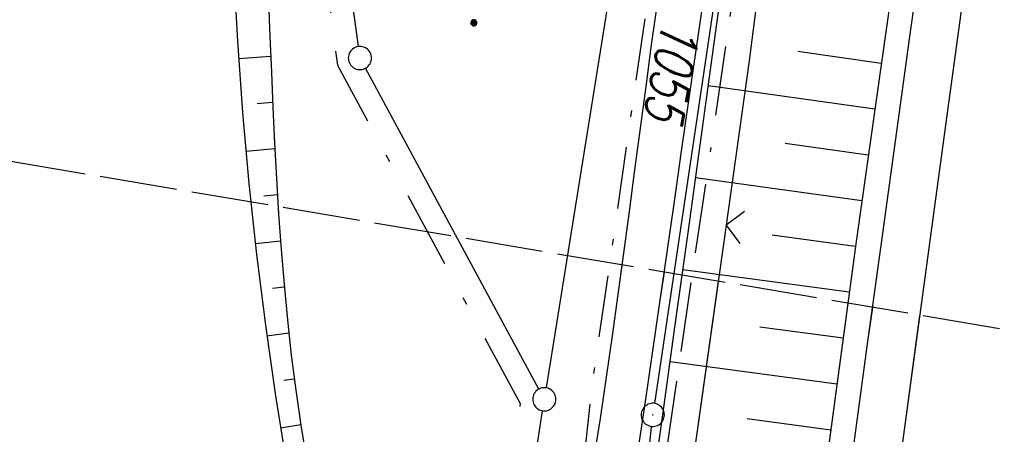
# Model space of a CAD drawing. Extents: x 510526 to 513920, y 467229 to 478797.
# Tile 284 of 467: x 511928 to 511991, y 474647 to 474674. Entities that reach past the tile are written whole.
import ezdxf

# ---------------------------------------------------------------- set-up
doc = ezdxf.new("R2010")
doc.units = 0
doc.header["$LTSCALE"] = 10
doc.header["$MEASUREMENT"] = 0
for name, pattern in [('ACAD_ISO16W100', [73, 15, -6.5, 15, -6.5, 15, -7, 1, -7]), ('LT00', [0]), ('LT08', [0.42, 0.2, -0.1, 0.02, -0.1]), ('LT14', [0.6, 0.5, -0.1])]:
    doc.linetypes.add(name, pattern=pattern)
doc.layers.get('0').update_dxf_attribs({"linetype": 'LT00'})
doc.layers.add('-BLATT_91-RAND', color=7, linetype='LT14', plot=False)
for name, color, linetype in [('BAB-KABEL', 220, 'ACAD_ISO16W100'), ('DFK_AB_L', 21, 'LT00'), ('DFK_AB_P', 7, 'LT00'), ('DFK_FLUR_NR', 250, 'LT00'), ('DFK_GZPKT', 250, 'LT00'), ('DFK_KATASTER', 250, 'LT00'), ('DFK_NUTZUNG', 250, 'LT00'), ('GEMEINDEGRENZE', 3, 'LT08'), ('STROM_UNTER', 80, 'LT08'), ('V90_AFBR_BAB', 250, 'LT00'), ('V90_BOESCH', 250, 'LT00'), ('V90_BOSCHUNG', 250, 'LT00'), ('V90_LD_MARK', 250, 'LT00'), ('V90_ZAUN', 40, 'LT00'), ('V91_AFBR_BAB', 250, 'LT00'), ('V91_BOESCH', 250, 'LT00'), ('V91_BOSCHUNG', 250, 'LT00'), ('V91_LD_MARK', 2, 'LT00'), ('V91_ZAUN', 40, 'LT00')]:
    doc.layers.add(name, color=color, linetype=linetype)
doc.styles.get("Standard").update_dxf_attribs({"font": 'romans.shx'})

# ---------------------------------------------------------------- blocks, each defined once
blk = doc.blocks.new('SYMB7010')
at = {"color": 0, "linetype": 'ByBlock'}
for points in [[(-0.031408, 0.499213), (-0.093728, 0.49134), (-0.15457, 0.475719), (-0.212975, 0.452595), (-0.268021, 0.422333), (-0.31884, 0.385411), (-0.36463, 0.342411), (-0.40467, 0.29401), (-0.438329, 0.240973), (-0.465074, 0.184136), (-0.484486, 0.124395), (-0.496256, 0.062692), (-0.5002, 0)], [(0.5002, 0), (0.496256, 0.062692), (0.484485, 0.124395), (0.465074, 0.184136), (0.438329, 0.240973), (0.40467, 0.29401), (0.36463, 0.342411), (0.31884, 0.385411), (0.268021, 0.422333), (0.212975, 0.452595), (0.15457, 0.475719), (0.093728, 0.49134), (0.031408, 0.499213), (-0.031408, 0.499213)], [(-0.5002, 0), (-0.496256, -0.062692), (-0.484486, -0.124395), (-0.465075, -0.184136), (-0.438329, -0.240973), (-0.404671, -0.29401), (-0.36463, -0.342411), (-0.31884, -0.385411), (-0.268021, -0.422333), (-0.212975, -0.452595), (-0.154571, -0.475719), (-0.093728, -0.49134), (-0.031408, -0.499213), (0.031408, -0.499213)], [(0.031408, -0.499213), (0.093728, -0.491341), (0.15457, -0.475719), (0.212975, -0.452595), (0.268021, -0.422333), (0.31884, -0.385411), (0.36463, -0.342411), (0.404671, -0.294011), (0.438329, -0.240974), (0.465075, -0.184136), (0.484486, -0.124395), (0.496256, -0.062692), (0.500201, 0)]]:
    blk.add_lwpolyline(points, dxfattribs=at)
blk = doc.blocks.new('SYMB0003')
at = {"color": 0, "linetype": 'ByBlock'}
for p, q in [((-0.015712, 0), (0.010166, 0.012015)), ((0, -0.021257), (-0.015712, 0)), ((0.010166, 0.012015), (0, -0.021257))]:
    blk.add_line(p, q, dxfattribs=at)
for points in [[(-0.031395, 0.499013), (-0.093691, 0.491144), (-0.154509, 0.475528), (-0.21289, 0.452414), (-0.267913, 0.422164), (-0.318712, 0.385257), (-0.364484, 0.342274), (-0.404509, 0.293893), (-0.438154, 0.240877), (-0.464888, 0.184062), (-0.484292, 0.124345), (-0.496058, 0.062667), (-0.5, 0)], [(0.5, 0), (0.496057, 0.062667), (0.484292, 0.124345), (0.464888, 0.184062), (0.438153, 0.240877), (0.404509, 0.293893), (0.364484, 0.342274), (0.318712, 0.385257), (0.267913, 0.422164), (0.21289, 0.452414), (0.154509, 0.475528), (0.093691, 0.491144), (0.031395, 0.499013), (-0.031395, 0.499013)], [(-0.5, 0), (-0.496058, -0.062667), (-0.484292, -0.124345), (-0.464888, -0.184062), (-0.438154, -0.240877), (-0.404509, -0.293893), (-0.364485, -0.342274), (-0.318712, -0.385257), (-0.267914, -0.422164), (-0.21289, -0.452414), (-0.154509, -0.475529), (-0.093691, -0.491144), (-0.031395, -0.499014), (0.031395, -0.499014)], [(0.031395, -0.499014), (0.093691, -0.491144), (0.154509, -0.475529), (0.21289, -0.452414), (0.267914, -0.422164), (0.318712, -0.385257), (0.364485, -0.342274), (0.404509, -0.293893), (0.438154, -0.240877), (0.464889, -0.184062), (0.484292, -0.124345), (0.496058, -0.062667), (0.5, 0)]]:
    blk.add_lwpolyline(points, dxfattribs=at)
blk = doc.blocks.new('SYMB0024')
at = {"color": 0, "linetype": 'ByBlock'}
for p, q in [((-0.5, 0.5), (0, 0)), ((0, 0), (0.5, 0.5))]:
    blk.add_line(p, q, dxfattribs=at)
blk = doc.blocks.new('SYMB7111')
at = {"color": 0, "linetype": 'ByBlock'}
for p, q in [((-0.13, 0.202919), (-0.13, 0.177081)), ((-0.125, 0.172895), (-0.125, 0.207105)), ((-0.12, 0.209164), (-0.12, 0.170836)), ((-0.115, 0.170204), (-0.115, 0.209796)), ((-0.11, 0.209164), (-0.11, 0.170836)), ((-0.105, 0.172895), (-0.105, 0.207105)), ((-0.1, 0.202919), (-0.1, 0.177081)), ((0.1, 0.202919), (0.1, 0.177081)), ((0.105, 0.172895), (0.105, 0.207105)), ((0.11, 0.209164), (0.11, 0.170836)), ((0.115, 0.170204), (0.115, 0.209796)), ((0.12, 0.209164), (0.12, 0.170836)), ((0.125, 0.172895), (0.125, 0.207105)), ((0.13, 0.202919), (0.13, 0.177081)), ((-0.095, 0.189874), (-0.095, 0.190146)), ((0.135, 0.189874), (0.135, 0.190146)), ((-0.515, -0.177081), (-0.515, -0.202919)), ((-0.51, -0.207105), (-0.51, -0.172895)), ((-0.505, -0.170836), (-0.505, -0.209164)), ((-0.5, -0.209796), (-0.5, -0.170204)), ((-0.495, -0.170836), (-0.495, -0.209164)), ((-0.49, -0.207105), (-0.49, -0.172895)), ((-0.485, -0.177081), (-0.485, -0.202919)), ((-0.48, -0.190126), (-0.48, -0.189854)), ((-0.285, -0.177081), (-0.285, -0.202919)), ((-0.28, -0.207105), (-0.28, -0.172895)), ((-0.275, -0.170836), (-0.275, -0.209164)), ((-0.27, -0.209796), (-0.27, -0.170204)), ((-0.265, -0.170836), (-0.265, -0.209164)), ((-0.26, -0.207105), (-0.26, -0.172895)), ((-0.255, -0.177081), (-0.255, -0.202919)), ((-0.25, -0.190126), (-0.25, -0.189854)), ((0.255, -0.177081), (0.255, -0.202919)), ((0.26, -0.207105), (0.26, -0.172895)), ((0.265, -0.170836), (0.265, -0.209164)), ((0.27, -0.209796), (0.27, -0.170204)), ((0.275, -0.170836), (0.275, -0.209164)), ((0.28, -0.207105), (0.28, -0.172895)), ((0.285, -0.177081), (0.285, -0.202919)), ((0.29, -0.190126), (0.29, -0.189854)), ((0.485, -0.177081), (0.485, -0.202919)), ((0.49, -0.207105), (0.49, -0.172895)), ((0.495, -0.170836), (0.495, -0.209164)), ((0.5, -0.209796), (0.5, -0.170204)), ((0.505, -0.170836), (0.505, -0.209164)), ((0.51, -0.207105), (0.51, -0.172895)), ((0.515, -0.177081), (0.515, -0.202919)), ((0.52, -0.190126), (0.52, -0.189854))]:
    blk.add_line(p, q, dxfattribs=at)
for points in [[(-0.095, 0.19), (-0.096981, 0.198678), (-0.10253, 0.205637), (-0.11055, 0.209499), (-0.11945, 0.209499), (-0.12747, 0.205637), (-0.133019, 0.198678), (-0.135, 0.19), (-0.133019, 0.181322), (-0.12747, 0.174363), (-0.11945, 0.170501), (-0.11055, 0.170501), (-0.10253, 0.174363), (-0.096981, 0.181322), (-0.095, 0.19)], [(0.135, 0.19), (0.133019, 0.198678), (0.12747, 0.205637), (0.11945, 0.209499), (0.11055, 0.209499), (0.10253, 0.205637), (0.096981, 0.198678), (0.095, 0.19), (0.096981, 0.181322), (0.10253, 0.174363), (0.11055, 0.170501), (0.11945, 0.170501), (0.12747, 0.174363), (0.133019, 0.181322), (0.135, 0.19)], [(-0.48, -0.19), (-0.481981, -0.181322), (-0.48753, -0.174363), (-0.49555, -0.170501), (-0.50445, -0.170501), (-0.51247, -0.174363), (-0.518019, -0.181322), (-0.52, -0.19), (-0.518019, -0.198678), (-0.51247, -0.205637), (-0.50445, -0.209499), (-0.49555, -0.209499), (-0.48753, -0.205637), (-0.481981, -0.198678), (-0.48, -0.19)], [(-0.25, -0.19), (-0.251981, -0.181322), (-0.25753, -0.174363), (-0.26555, -0.170501), (-0.27445, -0.170501), (-0.28247, -0.174363), (-0.288019, -0.181322), (-0.29, -0.19), (-0.288019, -0.198678), (-0.28247, -0.205637), (-0.27445, -0.209499), (-0.26555, -0.209499), (-0.25753, -0.205637), (-0.251981, -0.198678), (-0.25, -0.19)], [(0.29, -0.19), (0.288019, -0.181322), (0.28247, -0.174363), (0.27445, -0.170501), (0.26555, -0.170501), (0.25753, -0.174363), (0.251981, -0.181322), (0.25, -0.19), (0.251981, -0.198678), (0.25753, -0.205637), (0.26555, -0.209499), (0.27445, -0.209499), (0.28247, -0.205637), (0.288019, -0.198678), (0.29, -0.19)], [(0.52, -0.19), (0.518019, -0.181322), (0.51247, -0.174363), (0.50445, -0.170501), (0.49555, -0.170501), (0.48753, -0.174363), (0.481981, -0.181322), (0.48, -0.19), (0.481981, -0.198678), (0.48753, -0.205637), (0.49555, -0.209499), (0.50445, -0.209499), (0.51247, -0.205637), (0.518019, -0.198678), (0.52, -0.19)]]:
    blk.add_lwpolyline(points, dxfattribs=at)

msp = doc.modelspace()

# ---------------------------------------------------------------- linework, layer by layer
at = {"layer": '-BLATT_91-RAND'}
msp.add_lwpolyline([(511838.11, 474679.993), (511714.548, 473950.382), (511997.519, 473902.46), (512121.081, 474632.071), (511838.11, 474679.993)], dxfattribs=at)
at = {"layer": 'BAB-KABEL', "ltscale": 0.03, "flags": 128}
msp.add_lwpolyline([(513339.839, 477816.319), (513312.266, 477774.649), (513284.672, 477732.996), (513252.5, 477694.412), (513223.881, 477653.496), (513195.795, 477612.121), (513167.629, 477570.875), (513139.88, 477529.298), (513111.793, 477487.916), (513083.807, 477446.454), (513055.844, 477404.978), (513022.492, 477355.034), (513000.515, 477321.52), (512973.122, 477279.62), (512945.422, 477237.871), (512917.575, 477196.217), (512879.155, 477137.499), (512858.339, 477103.216), (512837.389, 477068.954), (512811.451, 477026.06), (512784.195, 476983.896), (512756.652, 476941.559), (512731.123, 476898.632), (512706.393, 476854.964), (512681.949, 476811.101), (512658.869, 476770.394), (512633.742, 476723.052), (512609.823, 476678.973), (512586.03, 476634.72), (512574.463, 476609.04), (512565.77, 476584.237), (512545.206, 476542.916), (512523.454, 476497.739), (512501.769, 476452.474), (512480.246, 476407.171), (512458.846, 476361.789), (512438.563, 476315.939), (512418.177, 476270.118), (512378.72, 476177.833), (512359.892, 476131.364), (512341.348, 476084.783), (512322.575, 476038.314), (512304.817, 475991.341), (512287.677, 475944.24), (512270.282, 475897.168), (512254.121, 475849.696), (512237.768, 475802.276), (512221.53, 475754.824), (512205.859, 475707.192), (512190.782, 475659.377), (512175.78, 475611.52), (512161.516, 475563.423), (512145.692, 475515.804), (512137.725, 475496.074), (512130.625, 475467.918), (512119.035, 475418.91), (512105.583, 475370.555), (512100.73, 475351.099), (512084.182, 475320.513), (512082.618, 475318.668), (512071.987, 475296.243), (512062.064, 475264.372), (512059.316, 475232.902), (512061.872, 475193.176), (512054.818, 475143.1), (512045.689, 475099.989), (512036.29, 475050.898), (512027.273, 475001.725), (512018.223, 474952.549), (512008.899, 474903.418), (512000.14, 474854.229), (511992.355, 474804.855), (511985.273, 474755.369), (511977.385, 474700.851), (511969.41, 474646.425), (511966.53, 474615.204), (511972.795, 474604.79), (511970.049, 474596.165), (511959.565, 474586.374), (511941.907, 474517.478), (511936.852, 474477.772), (511926.657, 474399.733), (511919.973, 474355.376), (511910.09, 474296.615), (511899.454, 474238.126), (511883.784, 474152.683), (511870.289, 474094.001), (511857.131, 474053.876), (511852.776, 474012.454), (511853.171, 473966.862), (511852.492, 473957.146), (511851.311, 473949.656), (511841.692, 473942.065), (511825.821, 473895.229), (511826.651, 473894.117), (511810.899, 473851.945), (511793.573, 473805.027), (511775.285, 473758.358), (511755.124, 473712.475), (511734.052, 473667.008), (511712.225, 473621.972), (511689.498, 473577.273), (511665.157, 473533.497), (511639.854, 473490.241), (511612.908, 473448.14), (511601.588, 473431.806), (511558.048, 473366.072), (511514.894, 473306.01), (511484.056, 473267.454), (511450.631, 473224.7), (511393.065, 473164.53), (511363.017, 473132.866), (511308.517, 473076.446), (511275.572, 473040.359), (511243.006, 473009.331), (511235.22, 472986.054), (511231.03, 472981.056), (511075.99, 472813.106), (511070.243, 472807.304), (511057.801, 472797.513), (511038.028, 472769.96), (511010.695, 472730.526), (510983.876, 472687.185), (510959.577, 472643.761), (510934.3, 472604.326), (510904.804, 472574.327), (510913.914, 472558.288), (510911.702, 472550.665), (510911.228, 472549.239), (510895.971, 472514.712), (510882.655, 472477.924), (510872.403, 472460.753), (510857.497, 472432.352), (510836.101, 472381.12), (510836.281, 472368.894), (510832.944, 472355.972), (510830.181, 472332.026), (510848.219, 472325.537), (510838.512, 472271.416), (510831.965, 472215.431), (510830.702, 472169.392), (510828.833, 472118.665), (510829.075, 472067.625), (510833.949, 472011.739), (510842.444, 471951.437), (510849.978, 471906.34), (510856.18, 471866.272), (510867.229, 471812.821), (510879.853, 471762.875), (510891.506, 471713.806), (510903.789, 471665.07), (510916.063, 471616.285), (510929.638, 471568.076), (510950.958, 471501.368), (510971.606, 471429.824), (510974.35, 471422.765), (510989.551, 471366.875), (511004.499, 471314.199), (511016.364, 471270.838), (511026.276, 471232.419), (511039.24, 471184.146), (511056.597, 471116.881), (511065.905, 471078.265), (511077.604, 471030.011), (511089.225, 470981.622), (511098.911, 470932.895), (511107.165, 470884.025), (511116.152, 470835.042), (511125.079, 470786.059), (511133.148, 470736.973), (511137.299, 470706.315), (511129.89, 470689.715), (511129.543, 470684.612), (511132.443, 470671.581), (511143.113, 470670.948), (511145.784, 470638.261), (511151.08, 470588.888), (511155.977, 470539.416), (511159.512, 470489.779), (511162.627, 470440.141), (511165.944, 470390.621), (511167.842, 470340.945), (511167.805, 470291.237), (511167.773, 470272.425), (511169.192, 470243.962), (511168.974, 470223.344), (511163.734, 470203.872), (511151.457, 470170.118), (511152.401, 470145.764), (511161.627, 470107.325), (511162.261, 470078.654), (511157.084, 470021.39), (511153.973, 469975.779), (511150.229, 469924.108), (511146.614, 469878.373), (511141.044, 469826.728), (511133.852, 469745.039), (511131.815, 469700.017), (511128.932, 469655.166), (511125.194, 469595.287), (511130.663, 469554.69), (511130.405, 469544.669), (511121.691, 469477.401)], dxfattribs=at)
at = {"layer": 'DFK_AB_L'}
for p, q in [((511995.5, 474830.038), (511968.621, 474649.282)), ((511965.545, 474619.156), (511968.435, 474647.794))]:
    msp.add_line(p, q, dxfattribs=at)
at = {"layer": 'DFK_KATASTER'}
for p, q in [((511990.621, 474830.8), (511961.609, 474650.291)), ((511949.46, 474672.383), (511941.791, 474729.117)), ((511961.134, 474650.21), (511949.917, 474670.98)), ((511955.77, 474611.72), (511961.378, 474648.808))]:
    msp.add_line(p, q, dxfattribs=at)
at = {"layer": 'GEMEINDEGRENZE', "ltscale": 2.5, "flags": 128}
msp.add_lwpolyline([(512449.042, 475402.043), (512420.177, 475407.565), (512394.807, 475414.054), (512349.273, 475430.894), (512332.552, 475438.84), (512267.813, 475490.734), (512251.305, 475522.191), (512242.372, 475555.297), (512229.966, 475584.983), (512227.01, 475610.403), (512238.863, 475661.136), (512275.546, 475791.694), (512297.962, 475860.403), (512299.316, 475864.34), (512322.104, 475898.593), (512340.391, 475931.958), (512366.594, 476019.311), (512318.086, 476028.592), (512312.283, 476031.122), (512305.694, 476033.81), (512287.822, 475996.961), (512243.161, 475928.693), (512232.748, 475919.285), (512200.581, 475820.897), (512193.735, 475799.022), (512174.798, 475704.059), (512153.081, 475591.513), (512137.53, 475520.718), (512131.519, 475505.406), (512079.506, 475365.736), (512045.164, 475285.065), (511996.853, 475193.51), (511968.58, 475139.946), (511923.925, 475031.144), (511909.15, 474966.235), (511901.23, 474898.737), (511940.213, 474729.591), (511948.11, 474671.168), (511959.932, 474649.278), (511949.368, 474579.355), (511923.586, 474424.01), (511922.286, 474397.281), (511902.072, 474265.529), (511883.418, 474171.19), (511840.834, 474046.671), (511811.057, 474002.189), (511789.857, 473974.022), (511738.643, 473910.572), (511734.929, 473905.975), (511711.896, 473880.455), (511676.775, 473841.536), (511661.057, 473825.368), (511656.149, 473820.18), (511647.785, 473811.308), (511604.862, 473771.83), (511589.09, 473758.195), (511554.149, 473690.454), (511530.615, 473670.042), (511510.607, 473640.164), (511417.146, 473647.451), (511399.927, 473617.635), (511399.303, 473598.994), (511391.568, 473572.158), (511385.527, 473532.588), (511382.424, 473506.568), (511379.564, 473490.687), (511376.762, 473467.525), (511377.202, 473446.756), (511375.159, 473429.799), (511374.8, 473404.865), (511375.414, 473387.274), (511377.463, 473378.267), (511379.748, 473364.153), (511381.834, 473342.87), (511384.505, 473307.855), (511383.005, 473292.206), (511378.941, 473272.503), (511363.924, 473241.627), (511343.536, 473221.822), (511333.863, 473218.847), (511320.582, 473208.545), (511312.839, 473198.803), (511304.613, 473186.129), (511295.338, 473174.248), (511276.665, 473143.257), (511247.062, 473107.829), (511220.154, 473075.522), (511209.956, 473060.179), (511192.691, 473040.287), (511159.706, 473009.473), (511137.791, 472985.618), (511138.234, 472997.658), (511133.946, 473001.3), (511127.754, 472996.4), (511117.541, 472978.813), (511095.455, 472960.681), (511068.721, 472945.374), (511062.623, 472935.673), (511054.274, 472932.268), (511004.989, 472918.683), (510993.385, 472905.545), (510985.6, 472889.865), (510969.156, 472866.894), (510956.817, 472847.223), (510952.628, 472840.298), (510942.144, 472834.756), (510925.191, 472825.028), (510922.969, 472827.249), (510875.459, 472874.79), (510825.127, 472925.202), (510821.3, 472929.056), (510869.782, 472985.538), (510927.923, 473053.118), (510935.973, 473062.469), (510982.9, 473117.01), (510983.353, 473117.614), (510990.272, 473126.704), (510995.255, 473137.196), (510997.977, 473148.976), (510999.628, 473159.454), (511014.288, 473252.434)], dxfattribs=at)
at = {"layer": 'STROM_UNTER', "ltscale": 2, "flags": 128}
msp.add_lwpolyline([(512106.832, 475395.449), (512100.577, 475370.649), (512096.589, 475359.469), (512083.838, 475334.326), (512065.066, 475297.358), (512056.809, 475270.549), (512053.261, 475243.943), (512053.983, 475218.368), (512054.849, 475186.752), (512052.455, 475168.777), (512050.173, 475152.953), (512034.954, 475075.22), (512023.847, 475014.474), (512009.039, 474933.576), (511995.081, 474858.819), (511990.716, 474830.746), (511982.93, 474777.15), (511977.714, 474741.754), (511964.506, 474649.994), (511961.195, 474618.195), (511958.966, 474609.715), (511956.304, 474599.655), (511945.517, 474601.667), (511868.654, 474617.784), (511864.09, 474615.85), (511856.826, 474617.215), (511855.029, 474620.305), (511851.476, 474623.063), (511837.524, 474630.752), (511826.161, 474638.944)], dxfattribs=at)
at = {"layer": 'V90_AFBR_BAB'}
for points in [[(511977.188, 474614.23), (511978.096, 474621.026), (511979.004, 474627.821), (511979.914, 474634.617), (511980.75, 474640.839), (511981.589, 474647.061), (511982.433, 474653.283), (511983.283, 474659.503), (511983.91, 474664.061), (511984.54, 474668.618), (511985.171, 474673.175), (511985.802, 474677.732)], [(511967.523, 474645.982), (511968.014, 474649.258), (511968.497, 474652.533), (511968.972, 474655.805), (511969.443, 474659.075), (511969.911, 474662.345), (511970.377, 474665.613), (511970.844, 474668.882), (511971.314, 474672.151), (511971.981, 474676.744)], [(511968.914, 474676.097), (511968.413, 474672.488), (511968.049, 474669.795), (511967.69, 474667.1), (511967.333, 474664.403), (511966.976, 474661.708), (511966.617, 474659.016), (511966.252, 474656.328), (511965.878, 474653.646), (511965.494, 474650.973), (511965.097, 474648.309), (511964.683, 474645.657)]]:
    msp.add_lwpolyline(points, dxfattribs=at)
at = {"layer": 'V90_BOESCH'}
for points in [[(512016.842, 474901.166), (512012.994, 474876.185), (512009.198, 474852.479), (512005.788, 474829.472), (512002.098, 474804.268), (511994.711, 474753.416), (511991.478, 474730.547), (511988.197, 474707.149), (511984.95, 474682.959), (511981.659, 474659.774), (511978.247, 474634.28), (511974.911, 474615.729), (511974.84, 474615.442), (511974.749, 474615.153), (511974.664, 474614.865), (511974.614, 474614.585), (511974.625, 474614.318), (511974.71, 474614.081), (511974.853, 474613.856), (511975.037, 474613.639), (511975.24, 474613.426)], [(511941.376, 474677.339), (511941.633, 474672.727), (511941.968, 474668.121), (511942.383, 474663.52), (511942.876, 474658.928), (511943.448, 474654.344), (511944.098, 474649.771), (511944.827, 474645.21), (511945.634, 474640.662), (511946.518, 474636.129), (511947.068, 474633.911), (511947.539, 474631.675), (511947.93, 474629.424), (511948.24, 474627.16), (511948.469, 474624.886), (511948.617, 474622.606), (511948.684, 474620.322), (511948.669, 474618.037), (511948.572, 474615.754), (511948.428, 474613.341), (511948.335, 474611.766)], [(511968.339, 474642.734), (511969.15, 474648.55), (511969.96, 474654.367), (511970.769, 474660.183), (511971.574, 474666.001), (511972.377, 474671.818), (511972.937, 474675.899)], [(511943.644, 474675.33), (511943.736, 474673.029), (511943.83, 474670.728), (511943.929, 474668.428), (511944.039, 474666.13), (511944.162, 474663.835), (511944.302, 474661.543), (511944.464, 474659.254), (511944.652, 474656.969), (511944.869, 474654.688), (511945.119, 474652.413), (511945.407, 474650.142), (511945.736, 474647.878), (511946.11, 474645.62)]]:
    msp.add_lwpolyline(points, dxfattribs=at)
at = {"layer": 'V90_BOSCHUNG'}
for p, q in [((511941.707, 474671.62), (511943.787, 474671.764)), ((511983.294, 474671.294), (511977.904, 474672.057)), ((511982.873, 474668.324), (511972.105, 474669.847)), ((511942.921, 474668.697), (511943.914, 474668.777)), ((511982.451, 474665.354), (511977.073, 474666.115)), ((511942.185, 474665.616), (511944.056, 474665.789)), ((511982.031, 474662.396), (511971.282, 474663.891)), ((511943.348, 474662.711), (511944.223, 474662.797)), ((511942.796, 474659.632), (511944.423, 474659.811)), ((511981.614, 474659.438), (511976.242, 474660.173)), ((511981.218, 474656.477), (511970.455, 474657.923)), ((511943.908, 474656.736), (511944.665, 474656.829)), ((511943.541, 474653.66), (511944.957, 474653.851)), ((511980.82, 474653.504), (511975.431, 474654.228)), ((511980.422, 474650.53), (511969.628, 474651.98)), ((511944.636, 474650.78), (511945.31, 474650.879)), ((511980.024, 474647.557), (511974.619, 474648.283)), ((511944.418, 474647.711), (511945.731, 474647.914))]:
    msp.add_line(p, q, dxfattribs=at)
at = {"layer": 'V90_LD_MARK'}
msp.add_lwpolyline([(511979.176, 474605.775), (511979.738, 474610.005), (511982.317, 474629.261), (511984.915, 474648.515), (511987.533, 474667.766), (511990.172, 474687.014), (511992.831, 474706.259), (511994.4, 474717.54), (511995.977, 474728.82), (511997.563, 474740.099), (511999.157, 474751.377), (512000.762, 474762.653), (512002.377, 474773.928), (512004.003, 474785.201), (512005.641, 474796.472), (512007.291, 474807.742), (512008.954, 474819.009), (512010.631, 474830.275), (512012.323, 474841.538), (512014.029, 474852.8), (512015.751, 474864.059), (512017.489, 474875.315), (512019.414, 474887.65)], dxfattribs=at)
at = {"layer": 'V90_ZAUN'}
msp.add_line((511973.251, 474660.821), (511971.175, 474645.965), dxfattribs=at)
msp.add_lwpolyline([(511975.293, 474675.681), (511974.718, 474671.312), (511973.251, 474660.821)], dxfattribs=at)
at = {"layer": 'V91_AFBR_BAB'}
for points in [[(511966.512, 474658.248), (511966.252, 474656.328), (511965.878, 474653.646), (511965.494, 474650.973), (511965.097, 474648.309), (511964.683, 474645.657)], [(511967.523, 474645.982), (511968.014, 474649.258), (511968.497, 474652.533), (511968.972, 474655.805), (511969.257, 474657.783)], [(511977.188, 474614.23), (511978.096, 474621.026), (511979.004, 474627.822), (511979.914, 474634.617), (511980.75, 474640.839), (511981.589, 474647.061), (511982.433, 474653.283), (511982.736, 474655.5)]]:
    msp.add_lwpolyline(points, dxfattribs=at)
at = {"layer": 'V91_BOESCH'}
for points in [[(511942.512, 474662.312), (511942.876, 474658.928), (511943.448, 474654.344), (511944.098, 474649.771), (511944.827, 474645.21), (511945.634, 474640.662), (511946.518, 474636.129), (511947.068, 474633.911), (511947.539, 474631.675), (511947.93, 474629.424), (511948.24, 474627.16), (511948.469, 474624.886), (511948.617, 474622.606), (511948.684, 474620.322), (511948.669, 474618.037), (511948.572, 474615.754), (511948.428, 474613.341), (511948.285, 474610.928), (511948.14, 474608.514), (511947.99, 474606.101), (511947.834, 474603.689), (511947.667, 474601.277), (511947.489, 474598.867), (511947.296, 474596.458)], [(511944.273, 474662.014), (511944.302, 474661.543), (511944.464, 474659.254), (511944.652, 474656.969), (511944.869, 474654.688), (511945.119, 474652.413), (511945.407, 474650.142), (511945.736, 474647.878), (511946.11, 474645.62)], [(511968.339, 474642.734), (511969.15, 474648.55), (511969.96, 474654.367), (511970.408, 474657.588)], [(511981.124, 474655.773), (511978.247, 474634.28), (511974.911, 474615.729), (511974.84, 474615.442), (511974.749, 474615.153), (511974.664, 474614.865), (511974.614, 474614.585), (511974.625, 474614.318), (511974.71, 474614.081), (511974.853, 474613.856), (511975.037, 474613.639), (511975.303, 474613.36)]]:
    msp.add_lwpolyline(points, dxfattribs=at)
at = {"layer": 'V91_BOSCHUNG'}
for p, q in [((511942.796, 474659.632), (511944.423, 474659.811)), ((511943.908, 474656.736), (511944.665, 474656.829)), ((511943.541, 474653.66), (511944.957, 474653.851)), ((511980.82, 474653.504), (511975.431, 474654.228)), ((511980.422, 474650.53), (511969.628, 474651.98)), ((511944.636, 474650.78), (511945.31, 474650.879)), ((511980.024, 474647.557), (511974.619, 474648.283)), ((511944.418, 474647.711), (511945.731, 474647.914))]:
    msp.add_line(p, q, dxfattribs=at)
at = {"layer": 'V91_LD_MARK', "color": 0}
msp.add_lwpolyline([(511960.777, 474465.229), (511962.042, 474474.888), (511963.303, 474484.548), (511964.563, 474494.207), (511965.82, 474503.867), (511967.076, 474513.527), (511968.332, 474523.188), (511969.589, 474532.848), (511970.847, 474542.508), (511972.107, 474552.167), (511973.371, 474561.826), (511974.638, 474571.485), (511977.179, 474590.746), (511979.738, 474610.005), (511982.317, 474629.261), (511984.915, 474648.515), (511985.795, 474654.982)], dxfattribs=at)
at = {"layer": 'V91_ZAUN'}
msp.add_line((511972.744, 474657.192), (511971.175, 474645.965), dxfattribs=at)

# ---------------------------------------------------------------- block references
at = {"layer": 'DFK_AB_P', "xscale": 1.499999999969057, "yscale": 1.5, "zscale": 1.5, "rotation": 251.2881100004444}
msp.add_blockref('SYMB0003', (511968.51, 474648.54), dxfattribs=at)
at = {"layer": 'DFK_GZPKT', "xscale": 1.499999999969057, "yscale": 1.5, "zscale": 1.5, "rotation": 251.2881100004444}
for p in [(511949.56, 474671.64), (511961.49, 474649.55)]:
    msp.add_blockref('SYMB7010', p, dxfattribs=at)
at = {"layer": 'DFK_NUTZUNG', "xscale": 9.999999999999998, "yscale": 10, "zscale": 10, "rotation": 251.28826}
msp.add_blockref('SYMB7111', (511960.334, 474678.05), dxfattribs=at)
at = {"layer": 'V90_ZAUN', "xscale": 2.099999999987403, "yscale": 2.099999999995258, "zscale": 2.1, "rotation": 262.0433742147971}
msp.add_blockref('SYMB0024', (511973.251, 474660.821), dxfattribs=at)

# ---------------------------------------------------------------- texts
at = {"layer": 'DFK_FLUR_NR', "oblique": 13.754, "width": 0.75}
msp.add_text('1055', height=2.5, rotation=259.0065, dxfattribs=at).set_placement((511969.168, 474674.202))

doc.saveas('drawing.dxf')
